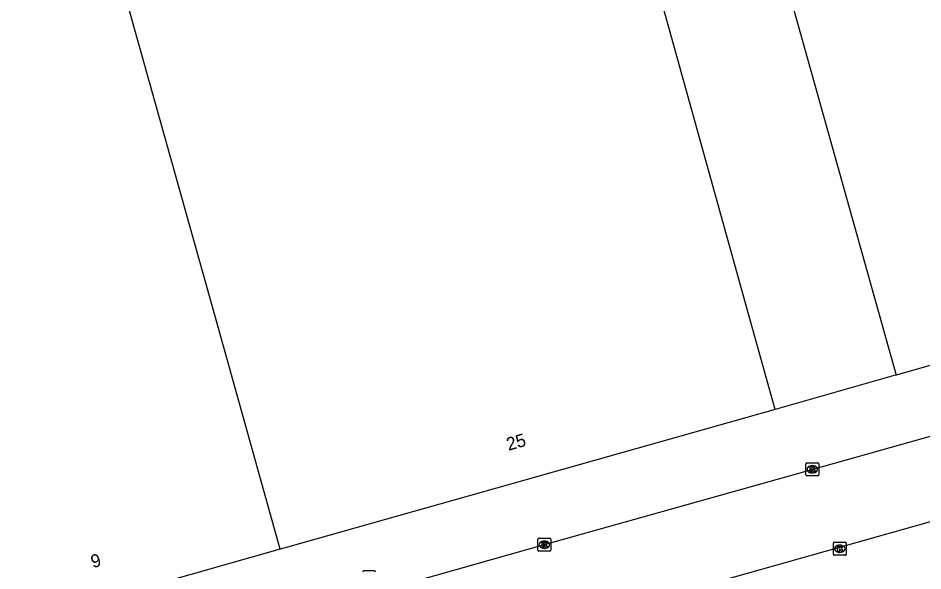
# Model space of a CAD drawing. Extents: x 159689 to 160786, y 387323 to 388339.
# Drawn here: x 159898.8 to 159968.5, y 387980.3 to 388022.9 of the extents above; entities that cross this region are included whole.
import ezdxf

# ---------------------------------------------------------------- set-up
doc = ezdxf.new("R2010")
doc.units = 0
for name, color, linetype in [('IMGEO_Kolk', 7, 'Continuous'), ('IMGEO_Lichtpunt', 7, 'Continuous'), ('IMGEO_Pand', 7, 'Continuous'), ('IMGEO_Pand_nummerreeks', 7, 'Continuous'), ('IMGEO_Rijbaan_lokaal_gesloten', 7, 'Continuous'), ('IMGEO_Voetpad_open', 7, 'Continuous')]:
    doc.layers.add(name, color=color, linetype=linetype)

msp = doc.modelspace()

# ---------------------------------------------------------------- linework, layer by layer
at = {"layer": 'IMGEO_Kolk'}
for p, q in [((159959.49, 387987.695), (159959.49, 387988.547)), ((159959.565, 387988.621), (159960.417, 387988.621)), ((159960.491, 387988.547), (159960.491, 387987.695)), ((159960.001, 387987.841), (159959.976, 387987.841)), ((159959.978, 387988.401), (159960.003, 387988.401)), ((159960.417, 387987.621), (159959.565, 387987.621)), ((159938.83, 387981.875), (159938.83, 387982.727)), ((159938.905, 387982.801), (159939.757, 387982.801)), ((159939.318, 387982.581), (159939.343, 387982.581)), ((159939.831, 387982.727), (159939.831, 387981.875)), ((159961.609, 387981.564), (159961.609, 387982.416)), ((159961.684, 387982.49), (159962.536, 387982.49)), ((159962.097, 387982.27), (159962.122, 387982.27)), ((159962.61, 387982.416), (159962.61, 387981.564)), ((159939.757, 387981.801), (159938.905, 387981.801)), ((159939.341, 387982.021), (159939.316, 387982.021)), ((159962.12, 387981.71), (159962.095, 387981.71)), ((159962.536, 387981.49), (159961.684, 387981.49))]:
    msp.add_line(p, q, dxfattribs=at)
for points in [[(159959.49, 387987.695), (159959.49, 387988.547)], [(159959.565, 387988.621), (159960.417, 387988.621)], [(159960.491, 387988.547), (159960.491, 387987.695)], [(159959.811, 387988.321), (159959.934, 387988.321), (159959.934, 387988.17), (159960.064, 387988.321), (159960.228, 387988.321), (159960.082, 387988.17), (159960.235, 387987.921), (159960.083, 387987.921), (159959.998, 387988.085), (159959.934, 387988.018), (159959.934, 387987.921), (159959.811, 387987.921), (159959.811, 387988.321)], [(159960.417, 387987.621), (159959.565, 387987.621)], [(159938.83, 387981.875), (159938.83, 387982.727)], [(159938.905, 387982.801), (159939.757, 387982.801)], [(159939.151, 387982.501), (159939.274, 387982.501), (159939.274, 387982.35), (159939.404, 387982.501), (159939.568, 387982.501), (159939.422, 387982.35), (159939.575, 387982.101), (159939.423, 387982.101), (159939.338, 387982.265), (159939.274, 387982.198), (159939.274, 387982.101), (159939.151, 387982.101), (159939.151, 387982.501)], [(159939.831, 387982.727), (159939.831, 387981.875)], [(159961.609, 387981.564), (159961.609, 387982.416)], [(159961.684, 387982.49), (159962.536, 387982.49)], [(159961.93, 387982.19), (159962.053, 387982.19), (159962.053, 387982.039), (159962.183, 387982.19), (159962.347, 387982.19), (159962.201, 387982.039), (159962.354, 387981.79), (159962.202, 387981.79), (159962.117, 387981.954), (159962.053, 387981.887), (159962.053, 387981.79), (159961.93, 387981.79), (159961.93, 387982.19)], [(159962.61, 387982.416), (159962.61, 387981.564)], [(159939.757, 387981.801), (159938.905, 387981.801)], [(159962.536, 387981.49), (159961.684, 387981.49)]]:
    msp.add_lwpolyline(points, dxfattribs=at)
for centre, start, end in [((159959.567, 387988.545), 91.55205, 178.44795), ((159959.567, 387988.545), 91.55205, 178.44795), ((159960.415, 387988.545), 1.55205, 88.44795), ((159960.415, 387988.545), 1.55205, 88.44795), ((159959.567, 387987.697), 181.55205, 268.44795), ((159959.567, 387987.697), 181.55205, 268.44795), ((159960.415, 387987.697), 271.55205, 358.44795), ((159960.415, 387987.697), 271.55205, 358.44795), ((159938.907, 387982.725), 91.55205, 178.44795), ((159938.907, 387982.725), 91.55205, 178.44795), ((159939.755, 387982.725), 1.55205, 88.44795), ((159939.755, 387982.725), 1.55205, 88.44795), ((159961.686, 387982.414), 91.55205, 178.44795), ((159961.686, 387982.414), 91.55205, 178.44795), ((159962.534, 387982.414), 1.55205, 88.44795), ((159962.534, 387982.414), 1.55205, 88.44795), ((159938.907, 387981.877), 181.55205, 268.44795), ((159938.907, 387981.877), 181.55205, 268.44795), ((159939.755, 387981.877), 271.55205, 358.44795), ((159939.755, 387981.877), 271.55205, 358.44795), ((159961.686, 387981.566), 181.55205, 268.44795), ((159961.686, 387981.566), 181.55205, 268.44795), ((159962.534, 387981.566), 271.55205, 358.44795), ((159962.534, 387981.566), 271.55205, 358.44795)]:
    msp.add_arc(centre, 0.0765, start, end, dxfattribs=at)
for centre, major_axis, ratio, start_param, end_param in [((159959.977, 387988.121), (-0.387, 0.002), 0.722429, 4.712389, 7.853982), ((159960.002, 387988.121), (-0.39, 0.002), 0.717154, 1.570796, 4.712389), ((159939.317, 387982.301), (-0.387, 0.002), 0.722429, 4.712389, 7.853982), ((159939.342, 387982.301), (-0.39, 0.002), 0.717154, 1.570796, 4.712389), ((159962.096, 387981.99), (-0.387, 0.002), 0.722429, 4.712389, 7.853982), ((159962.121, 387981.99), (-0.39, 0.002), 0.717154, 1.570796, 4.712389)]:
    msp.add_ellipse(centre, major_axis=major_axis, ratio=ratio, start_param=start_param, end_param=end_param, dxfattribs=at)
at = {"layer": 'IMGEO_Lichtpunt'}
msp.add_line((159926.224, 387980.287), (159925.416, 387980.287), dxfattribs=at)
msp.add_line((159926.224, 387980.287), (159925.416, 387980.287), dxfattribs=at)
for centre, start, end in [((159925.416, 387980.192), 90, 180), ((159925.416, 387980.192), 90, 180), ((159926.224, 387980.192), 0, 90), ((159926.224, 387980.192), 0, 90)]:
    msp.add_arc(centre, 0.0946, start, end, dxfattribs=at)
at = {"layer": 'IMGEO_Pand'}
for points in [[(159947.529, 388062.862), (159966.45, 387995.384)], [(159957.118, 387992.727), (159955.095, 388000), (159938.325, 388060.276)], [(159918.971, 387981.955), (159913.916, 388000), (159900.049, 388049.507)], [(159980.963, 387999.514), (159980.657, 387999.428), (159975.19, 387997.872), (159966.45, 387995.384)], [(159957.118, 387992.727), (159919.517, 387982.109), (159918.971, 387981.955)], [(159918.971, 387981.955), (159912.006, 387979.988), (159891.972, 387974.331)]]:
    msp.add_lwpolyline(points, dxfattribs=at)
at = {"layer": 'IMGEO_Rijbaan_lokaal_gesloten'}
for points in [[(159849.42, 387956.928), (159867.201, 387961.954), (159885.981, 387967.286), (159904.721, 387972.567), (159921.263, 387977.213), (159939.339, 387982.319), (159960.046, 387988.14), (159976.848, 387992.866), (159996.101, 387998.287), (160012.92, 388003.049), (160030.725, 388008.065), (160048.532, 388013.083), (160082.159, 388022.551)], [(159938.528, 387975.474), (159941.956, 387976.446), (159997.91, 387992.22), (160026.043, 388000.161)]]:
    msp.add_lwpolyline(points, dxfattribs=at)
at = {"layer": 'IMGEO_Voetpad_open'}
msp.add_lwpolyline([(159966.45, 387995.384), (159966.303, 387995.342), (159957.118, 387992.727)], dxfattribs=at)

# ---------------------------------------------------------------- texts
at = {"layer": 'IMGEO_Pand_nummerreeks'}
for s, rotation, p in [('25', 15.77008, (159936.564, 387989.541)), ('9', 15.76866, (159904.521, 387980.492))]:
    msp.add_text(s, height=1, rotation=rotation, dxfattribs=at).set_placement(p)

doc.saveas('drawing.dxf')
